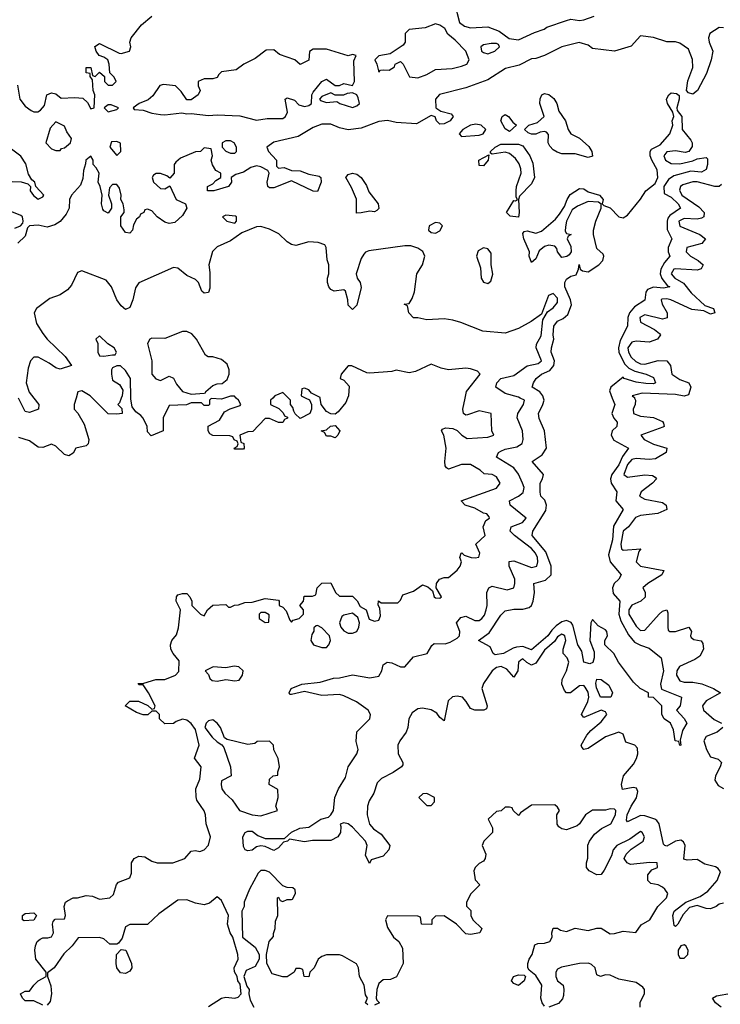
# Model space of a CAD drawing. Header units: inches. Extents: x 2601682 to 2755810, y 449311 to 584050.
# Tile 257 of 505: x 2662325 to 2665536, y 507222 to 511734. Entities that reach past the tile are written whole.
import ezdxf

# ---------------------------------------------------------------- set-up
doc = ezdxf.new("R2010")
doc.units = ezdxf.units.IN
doc.header["$MEASUREMENT"] = 0
doc.layers.add('C6560', color=7, linetype='Continuous')
doc.layers.add('C6561', color=7, linetype='Continuous')

msp = doc.modelspace()

# ---------------------------------------------------------------- linework, layer by layer
at = {"layer": 'C6560', "color": 2}
for points, elevation in [([(2662389.7, 510000), (2662413, 509970), (2662410.5, 509949.5), (2662370, 509934.5), (2662350, 509938), (2662319.8, 509999.8), (2662319.7, 510000)], 6), ([(2662583, 510000), (2662574, 509970), (2662574, 509950), (2662591.6, 509931.6), (2662619.9, 509879.9), (2662641, 509810), (2662639.8, 509800.2), (2662638, 509790), (2662630, 509782), (2662582, 509770), (2662570, 509748), (2662550, 509735.3), (2662530, 509742), (2662490, 509779), (2662470, 509789), (2662430, 509774), (2662410, 509775.3), (2662370, 509804), (2662320.2, 509820.2)], 10), ([(2662430, 507218), (2662390, 507238), (2662350, 507238), (2662338, 507250), (2662328.7, 507270), (2662350, 507282), (2662370, 507282), (2662388.7, 507310), (2662409.3, 507330.7), (2662446, 507350), (2662446, 507370), (2662399, 507430), (2662394.5, 507470), (2662397, 507490), (2662405.2, 507510), (2662418.4, 507521.6), (2662430, 507527.7), (2662452.9, 507527.1), (2662470, 507532), (2662479, 507550), (2662475.3, 507590), (2662478, 507602), (2662487.3, 507612.7), (2662530, 507614), (2662535.3, 507630), (2662528.7, 507670), (2662535.3, 507690), (2662543.2, 507696.8), (2662569.3, 507710.7), (2662590, 507711), (2662630, 507720.7), (2662658.5, 507718.5), (2662690, 507704.9), (2662738, 507710), (2662754.6, 507725.4), (2662768, 507772), (2662778, 507782), (2662830, 507802), (2662836.5, 507823.5), (2662837.2, 507870), (2662849.5, 507890.5), (2662870, 507902), (2662898.8, 507898.8), (2662930, 507878.8), (2662954, 507870), (2663026, 507870), (2663082, 507890), (2663110, 507924.7), (2663130, 507926.8), (2663150, 507922.8), (2663170, 507930.8), (2663190, 507951.3), (2663198.4, 507990), (2663179.5, 508050), (2663176.2, 508090), (2663170, 508108.7), (2663137.2, 508157.2), (2663132.7, 508172.7), (2663132.3, 508210), (2663150, 508254), (2663156, 508310), (2663125.2, 508350), (2663146.6, 508410), (2663130, 508482), (2663110, 508509), (2663090, 508524), (2663070, 508528.7), (2663041, 508519), (2663030, 508508.7), (2662990, 508508), (2662966, 508530), (2662966, 508550), (2662950, 508566), (2662930, 508566), (2662911.3, 508548.7), (2662890, 508548.7), (2662860.2, 508560.2), (2662808, 508590), (2662830, 508612), (2662868.4, 508611.6), (2662912, 508592), (2662930, 508574), (2662942, 508578), (2662946, 508590), (2662915.3, 508650), (2662890, 508686), (2662870, 508686), (2662867.3, 508692.7), (2662894, 508694), (2662949.3, 508710.7), (2662990, 508711), (2663038, 508730), (2663053.2, 508746.8), (2663056, 508796), (2663028, 508830), (2663018, 508850), (2663015.3, 508870), (2663022, 508890), (2663044, 508916), (2663052.7, 508947.3), (2663062, 509030), (2663042, 509070), (2663044, 509090), (2663050, 509098), (2663070, 509104.7), (2663090, 509104.7), (2663104.7, 509090), (2663114, 509070), (2663114, 509050), (2663154, 509010), (2663170, 509002), (2663186, 509030), (2663210, 509052), (2663270, 509054), (2663282, 509042), (2663290, 509042), (2663308.4, 509051.6), (2663327.3, 509052.7), (2663356.4, 509063.6), (2663390, 509064.7), (2663450, 509082), (2663510, 509074), (2663514, 509070), (2663514, 509050), (2663530, 509042), (2663546, 509026), (2663562, 508982), (2663570, 508974), (2663578, 508982), (2663606, 508990), (2663626, 509010), (2663626, 509030), (2663608, 509050), (2663626, 509070), (2663628, 509092), (2663667.3, 509092.7), (2663682, 509098), (2663688, 509130), (2663710, 509152), (2663750, 509154), (2663772, 509110), (2663790, 509092), (2663850, 509092), (2663870.9, 509070.9), (2663884.7, 509044.7), (2663912, 509030), (2663926.8, 508986.8), (2663950, 508978), (2663970, 508982), (2663978, 509002), (2663975.3, 509035.3), (2663967.3, 509052.7), (2663968.4, 509071.6), (2663982, 509062), (2664058, 509062), (2664070, 509074), (2664081.2, 509098.8), (2664130, 509116), (2664170, 509144.7), (2664194.8, 509134.8), (2664216.9, 509116.9), (2664224, 509090), (2664230, 509084.9), (2664250, 509082.8), (2664257.2, 509090), (2664234, 509130), (2664235.3, 509150), (2664249.1, 509170.9), (2664270, 509178), (2664290, 509178), (2664330, 509211.3), (2664344, 509230), (2664349, 509250), (2664342, 509270), (2664348, 509290), (2664351, 509291), (2664361, 509281), (2664394, 509270), (2664412.3, 509267.7), (2664428.4, 509271.6), (2664434, 509290), (2664415.3, 509330), (2664458, 509370), (2664449.1, 509410.9), (2664461.2, 509438.8), (2664478, 509450), (2664476.4, 509456.4), (2664466, 509470), (2664450, 509472.7), (2664410, 509495.1), (2664366, 509510), (2664348, 509530), (2664510, 509586.7), (2664526.6, 509610), (2664510, 509639.3), (2664490, 509649.4), (2664453.6, 509653.6), (2664435.3, 509670), (2664390, 509696), (2664350, 509695.1), (2664290, 509674), (2664280.2, 509680.2), (2664274, 509690), (2664273.2, 509710), (2664279, 509770), (2664269, 509830), (2664258, 509850), (2664262, 509858), (2664276.4, 509863.6), (2664310, 509861), (2664330, 509851.3), (2664351.3, 509830), (2664375.3, 509815.3), (2664470, 509821), (2664498, 509830), (2664488, 509850), (2664486, 509930), (2664430, 509942), (2664376.9, 509923.1), (2664370, 509922), (2664358, 509930), (2664355.3, 509950), (2664366.2, 510000)], 10), ([(2662790.3, 510000), (2662782, 509978), (2662774, 509970), (2662792.7, 509952.7), (2662794, 509930), (2662770, 509926), (2662730, 509928), (2662658, 510000)], 10), ([(2663264, 510000), (2663250, 509995.3), (2663202, 509998), (2663194, 509990), (2663194, 509970), (2663190, 509966), (2663170, 509966), (2663158, 509978), (2663110, 509978), (2663088.4, 509968.4), (2663010, 509966), (2662982, 509910), (2662982, 509850), (2662927.3, 509827.3), (2662910, 509846), (2662909, 509870), (2662890, 509908), (2662880.4, 509920.4), (2662856.4, 509936.4), (2662840.4, 509960.4), (2662834.6, 509994.6), (2662834.5, 510000)], 10), ([(2663484, 510000), (2663474, 509990), (2663474, 509970), (2663512.7, 509952.7), (2663532.7, 509932.7), (2663538, 509918), (2663552.7, 509912.7), (2663552.7, 509907.3), (2663538, 509902), (2663530, 509888), (2663510, 509888), (2663470, 509906), (2663450, 509906), (2663392.7, 509847.3), (2663370, 509846), (2663334, 509830), (2663338, 509798), (2663351.6, 509791.6), (2663354, 509770), (2663350, 509766), (2663310, 509766), (2663308, 509770), (2663322, 509778), (2663326, 509790), (2663322, 509802), (2663308, 509808), (2663302, 509822), (2663287.3, 509827.3), (2663210, 509828.7), (2663196.4, 509836.4), (2663188, 509850), (2663188.9, 509871.1), (2663240.4, 509899.6), (2663263.1, 509936.9), (2663288.7, 509951.3), (2663334.6, 509965.4), (2663338, 509970), (2663328, 509990), (2663317.3, 510000)], 10), ([(2665550, 507685.2), (2665530, 507681.2), (2665516, 507670), (2665490, 507659.6), (2665470, 507661.6), (2665430, 507675.3), (2665394.4, 507665.6), (2665365.5, 507634.5), (2665341, 507590), (2665330, 507579), (2665324.1, 507584.1), (2665318, 507630), (2665324.5, 507650), (2665378, 507690), (2665443.6, 507716.4), (2665478.9, 507741.1), (2665520.9, 507790), (2665536, 507830), (2665525.4, 507845.4), (2665513.1, 507853.1), (2665464.8, 507864.7), (2665430, 507886.6), (2665383.6, 507883.6), (2665367.7, 507887.7), (2665374.7, 507950), (2665366.6, 507966.6), (2665354.6, 507974.6), (2665330, 507969.7), (2665290, 507947.6), (2665282, 507950), (2665275.5, 507955.5), (2665255.4, 508050), (2665245.1, 508065.1), (2665236, 508070), (2665190, 508085.3), (2665170, 508087.4), (2665110, 508059), (2665105.8, 508065.8), (2665108.4, 508090), (2665127.3, 508130), (2665152.1, 508167.9), (2665157.3, 508197.3), (2665152.2, 508212.2), (2665136.4, 508216.4), (2665087.2, 508207.2), (2665083, 508230), (2665092.6, 508270), (2665137.4, 508322.6), (2665151.4, 508348.6), (2665157.8, 508370), (2665155.3, 508395.3), (2665143.7, 508410), (2665102.9, 508422.9), (2665090, 508460.9), (2665070, 508469.7), (2665010, 508448.6), (2664930, 508395.1), (2664910, 508389.2), (2664900.2, 508400.2), (2664897.2, 508410), (2664924.4, 508455.6), (2664942.5, 508477.5), (2664990, 508517), (2665014.8, 508550), (2665010, 508562.7), (2664990, 508570.9), (2664910, 508536), (2664899.5, 508550), (2664928.5, 508610), (2664933.5, 508630), (2664930, 508652), (2664915.9, 508675.9), (2664910, 508683.6), (2664890, 508681.6), (2664849.4, 508649.4), (2664830, 508649), (2664821, 508661), (2664809.7, 508689.7), (2664811.2, 508710), (2664831, 508750), (2664842, 508790), (2664834, 508810), (2664815.1, 508830), (2664815.6, 508850), (2664828, 508890), (2664822.9, 508910), (2664815.9, 508915.9), (2664810, 508918.9), (2664790, 508905.6), (2664775.4, 508884.6), (2664730, 508845.1), (2664690, 508785.1), (2664670, 508776.9), (2664648.2, 508788.2), (2664630, 508805.1), (2664620.6, 508799.4), (2664610.6, 508790), (2664608, 508750), (2664590, 508722), (2664557.8, 508757.8), (2664530.7, 508770.7), (2664510, 508765.1), (2664489.4, 508750.5), (2664450, 508692.7), (2664442, 508670), (2664467.7, 508590), (2664463.5, 508576.5), (2664452, 508570), (2664410, 508569.6), (2664390, 508578), (2664371.5, 508610), (2664353.6, 508630), (2664330, 508635), (2664308.5, 508631.5), (2664287.6, 508612.4), (2664270, 508522), (2664250, 508537.2), (2664236.8, 508556.8), (2664210, 508572.1), (2664170, 508579.3), (2664150, 508576.4), (2664122.6, 508557.4), (2664107.7, 508530), (2664104, 508490), (2664096, 508470), (2664066.3, 508430), (2664058.3, 508410), (2664058.4, 508370), (2664081, 508330), (2664079.8, 508320.2), (2664074, 508310), (2664035.6, 508284.4), (2663982.6, 508257.4), (2663962.8, 508237.2), (2663947, 508190), (2663925.7, 508154.3), (2663918.9, 508130), (2663917.4, 508090), (2663928.4, 508048.4), (2663946.4, 508026.4), (2663981.6, 508001.6), (2664021, 507950), (2664016, 507930), (2663990, 507902), (2663936, 507884), (2663928, 507868), (2663910, 507906), (2663917.2, 507950), (2663909.4, 507970), (2663850, 508034), (2663830, 508049), (2663810, 508053.2), (2663792.7, 508047.3), (2663796.9, 508036.9), (2663795.5, 508010), (2663782, 507990), (2663750, 507973.6), (2663667.3, 507972.7), (2663630, 507967.3), (2663561, 507979), (2663552, 507970), (2663534, 507966), (2663510, 507939), (2663490, 507927), (2663450, 507946), (2663430, 507949.2), (2663410, 507944), (2663390, 507929.2), (2663370, 507925.2), (2663358, 507930), (2663350, 507946), (2663348, 507990), (2663358, 508010), (2663370, 508016), (2663390, 508016), (2663416, 507996), (2663450, 507982), (2663538, 507982), (2663570, 508010.8), (2663608, 508030), (2663650, 508033.4), (2663705.2, 508070), (2663739.5, 508080.5), (2663750, 508090.7), (2663762.9, 508110), (2663769.4, 508170), (2663786, 508210), (2663817.7, 508262.3), (2663830, 508311), (2663869.6, 508370), (2663875.1, 508390), (2663867, 508427), (2663869.7, 508470.3), (2663929.6, 508530), (2663932.8, 508550), (2663922, 508570), (2663868.8, 508608.8), (2663810, 508635.6), (2663790, 508641.3), (2663710, 508637.6), (2663630, 508655.1), (2663570, 508641.2), (2663562.7, 508642.7), (2663559, 508650), (2663569.2, 508670), (2663618, 508690), (2663701.2, 508698.8), (2663762.9, 508717.1), (2663790, 508718.4), (2663850, 508731.8), (2663930, 508717.6), (2663970, 508726), (2663984.5, 508750), (2663990, 508778), (2664009.5, 508790.5), (2664030, 508786.4), (2664070, 508768.2), (2664090, 508768.2), (2664130, 508814.8), (2664192.3, 508830), (2664214, 508866), (2664224.4, 508875.6), (2664274.4, 508874.4), (2664298.2, 508881.8), (2664330, 508900.4), (2664339.6, 508910), (2664342.4, 508930), (2664327, 508970), (2664345.6, 508994.4), (2664370, 509000.5), (2664410, 508980.3), (2664430, 508980.3), (2664442.9, 508990), (2664454.4, 509005.6), (2664462.6, 509030), (2664466.6, 509050), (2664465.1, 509110), (2664474, 509130), (2664490, 509138), (2664558.4, 509121.6), (2664589.4, 509130.6), (2664594.5, 509150), (2664593.6, 509170), (2664567.8, 509230), (2664568, 509252), (2664590, 509254.4), (2664670, 509223.7), (2664694, 509230), (2664699.7, 509250), (2664697.3, 509270), (2664688.2, 509290), (2664670, 509311.1), (2664591.8, 509370), (2664572, 509390), (2664577.2, 509410), (2664629, 509430), (2664646, 509450), (2664572.3, 509510), (2664569, 509530), (2664610, 509550.4), (2664632.1, 509567.9), (2664636.3, 509590), (2664629.6, 509610), (2664611.2, 509651.2), (2664590, 509680.9), (2664509.2, 509730), (2664519.5, 509750), (2664530, 509756.5), (2664550, 509765.7), (2664603.5, 509776.5), (2664627.3, 509792.7), (2664631.8, 509810), (2664629.7, 509850), (2664604.5, 509910), (2664607, 509930), (2664633.6, 509970), (2664638, 509990), (2664618.9, 510000)], 6), ([(2663636.3, 510000), (2663652.7, 509992.7), (2663662, 509970), (2663662, 509950), (2663654, 509930), (2663610, 509906), (2663587.3, 509927.3), (2663580.4, 509940.4), (2663576.4, 509956.4), (2663566, 509970), (2663566, 509990), (2663556, 510000)], 10), ([(2663827.2, 510000), (2663819.8, 509980.2), (2663783.6, 509936.4), (2663770, 509926), (2663750, 509928), (2663730, 509938), (2663706, 509970), (2663702.3, 510000)], 10), ([(2665040.3, 510000), (2665052.2, 509970), (2665038.7, 509930), (2665047.7, 509907.8), (2665063, 509890), (2665060.7, 509870), (2665039.3, 509850), (2665035.8, 509830), (2665047.8, 509807.8), (2665114.8, 509770), (2665086.9, 509733.1), (2665070, 509694.5), (2665038, 509650), (2665031.7, 509630), (2665034.9, 509610), (2665060.7, 509570), (2665057.3, 509530), (2665090.7, 509490), (2665046.3, 509413.7), (2665041.5, 509350), (2665022.4, 509282.4), (2665030.4, 509250.4), (2665081, 509190), (2665071, 509170), (2665048.8, 509151.2), (2665041.1, 509130), (2665044.8, 509104.8), (2665075.5, 509070), (2665070.2, 509010), (2665079.2, 508979.2), (2665114.6, 508914.6), (2665142.3, 508882.3), (2665170, 508867.3), (2665210, 508854.8), (2665264.7, 508810), (2665274.9, 508750), (2665261, 508690), (2665266.4, 508666.4), (2665358, 508630), (2665352, 508590), (2665334, 508570), (2665370, 508532), (2665382, 508510), (2665362.8, 508477.2), (2665352, 508432), (2665354, 508410), (2665350, 508408.7), (2665346, 508426), (2665328, 508430), (2665320.4, 508480.4), (2665308, 508510), (2665278, 508530), (2665268, 508550), (2665268, 508590), (2665230, 508628), (2665206, 508630), (2665206, 508650), (2665168, 508670), (2665138, 508698), (2665068.7, 508790), (2665048, 508830), (2665006, 508870), (2665006, 508890), (2665018, 508910), (2665015.3, 508930), (2665010, 508938), (2664976.4, 508956.4), (2664950, 508986), (2664942, 508970), (2664938, 508890), (2664956.9, 508836.9), (2664958, 508810), (2664951, 508789), (2664936.9, 508783.1), (2664909.5, 508789.5), (2664901.2, 508841.2), (2664882, 508870), (2664859.5, 508959.5), (2664851.5, 508971.5), (2664830, 508980.7), (2664810, 508974.5), (2664782.8, 508957.2), (2664763, 508937), (2664745.5, 508910), (2664670, 508847.3), (2664630, 508862), (2664601.6, 508858.4), (2664585.5, 508854.5), (2664542, 508830), (2664503.7, 508823.7), (2664495.3, 508830), (2664480.4, 508860.4), (2664428, 508890), (2664476, 508924), (2664530, 509004.7), (2664550, 509026), (2664590, 509033), (2664630, 509033), (2664659.1, 509040.9), (2664669.6, 509050.4), (2664678, 509070), (2664683.7, 509110), (2664681.2, 509150), (2664734.5, 509165.5), (2664760.7, 509190), (2664760.5, 509230), (2664735.5, 509295.5), (2664673.6, 509370), (2664676.2, 509390), (2664735.2, 509484.8), (2664739.5, 509510), (2664731.7, 509531.7), (2664713.2, 509550), (2664709.6, 509569.6), (2664709.4, 509610), (2664721.2, 509630), (2664725.2, 509650), (2664674, 509710), (2664719.8, 509740.2), (2664739.7, 509770), (2664729.5, 509849.5), (2664706, 509906), (2664702.9, 509930), (2664722.9, 509970), (2664727.6, 509990), (2664724.6, 510000)], 2), ([(2665142.8, 510000), (2665146.8, 509990), (2665144.9, 509970), (2665135.5, 509950), (2665137.3, 509930), (2665170, 509917.6), (2665230, 509910.4), (2665270, 509892.7), (2665275.3, 509884.7), (2665278, 509870), (2665272.8, 509867.2), (2665171.3, 509830), (2665186, 509810), (2665230, 509788.8), (2665291, 509770), (2665287.3, 509750), (2665238.4, 509721.6), (2665210, 509718), (2665150, 509722.8), (2665130, 509718.2), (2665110, 509695.6), (2665093, 509650), (2665110, 509637.6), (2665190, 509648.5), (2665225.5, 509645.5), (2665237.1, 509637.1), (2665242.8, 509630), (2665224.9, 509610), (2665173, 509570), (2665165.5, 509550), (2665190, 509537.6), (2665270, 509521.6), (2665287.3, 509510), (2665290.7, 509490), (2665248.8, 509471.2), (2665170, 509462), (2665146.7, 509453.3), (2665114.9, 509410), (2665090.3, 509389.7), (2665079.6, 509330), (2665082.4, 509310), (2665090, 509303.1), (2665171.3, 509310), (2665162.8, 509297.2), (2665150.4, 509250), (2665170, 509230.4), (2665276, 509210), (2665267.3, 509190), (2665202.8, 509150), (2665180.7, 509130), (2665190.4, 509110.4), (2665191.7, 509088.3), (2665170.8, 509070), (2665130, 509051.1), (2665116.9, 509030), (2665116.9, 509010), (2665150, 508955.5), (2665170, 508935.5), (2665190, 508936.3), (2665255.1, 509010), (2665270, 509023), (2665290, 509030.6), (2665295.6, 509015.6), (2665294.9, 508950), (2665297.3, 508937.3), (2665304.7, 508930), (2665330, 508930.4), (2665392, 508950), (2665402.8, 508930), (2665398.8, 508910), (2665402.5, 508902.5), (2665414.4, 508894.4), (2665447.1, 508887.1), (2665455.5, 508875.5), (2665459.1, 508850), (2665441.7, 508818.3), (2665418.2, 508801.8), (2665349.2, 508770.8), (2665335.8, 508750), (2665335.3, 508730), (2665350, 508704.4), (2665370, 508698), (2665410, 508698), (2665450.3, 508690.3), (2665504.7, 508670), (2665536, 508650), (2665470, 508612.3), (2665453.4, 508590), (2665459.1, 508570), (2665507.6, 508527.6), (2665541, 508510)], 6), ([(2665546.8, 508490), (2665521, 508470), (2665470.8, 508450), (2665460.4, 508430), (2665472.4, 508390), (2665490, 508356.3), (2665525.5, 508345.5), (2665540.7, 508330), (2665534.9, 508310), (2665513.4, 508270), (2665510.3, 508250), (2665525.6, 508225.6), (2665550, 508211.6)], 6), ([(2664730, 507214.5), (2664718.7, 507230), (2664713.3, 507250), (2664717.4, 507310), (2664690, 507354.5), (2664659, 507379), (2664654, 507390), (2664654, 507410), (2664659, 507430), (2664672.7, 507450), (2664685.6, 507494.4), (2664699, 507501), (2664730, 507502), (2664754, 507510), (2664765.2, 507530), (2664764, 507550), (2664770, 507571.3), (2664790, 507571.3), (2664802.8, 507562.8), (2664830, 507556), (2664870, 507570.8), (2664930, 507560.7), (2664970, 507572), (2664990, 507571.3), (2665030, 507545.5), (2665050, 507546.4), (2665090, 507557.6), (2665149.1, 507550.9), (2665173.1, 507586.9), (2665212.3, 507610), (2665249.5, 507670.5), (2665289, 507710), (2665295.3, 507730), (2665282, 507750), (2665270, 507759), (2665250, 507769.2), (2665216.5, 507776.5), (2665204, 507790), (2665203.7, 507816.3), (2665221.5, 507838.5), (2665248, 507850), (2665246, 507870), (2665211.9, 507871.9), (2665123.2, 507863.2), (2665108, 507870), (2665095.3, 507890), (2665104, 507910), (2665126.6, 507933.4), (2665182, 507970), (2665188, 507990), (2665178, 508010), (2665170, 508014), (2665120.5, 507979.5), (2665061, 507950), (2665044, 507930), (2665037.3, 507902.7), (2665003.5, 507836.5), (2664990, 507818), (2664970, 507815.3), (2664934.6, 507834.6), (2664922, 507850), (2664922, 507870), (2664928.4, 507891.6), (2664928.9, 507951.1), (2664935.3, 507970), (2664958.6, 508001.4), (2664991.5, 508028.5), (2665033.6, 508050), (2665055.1, 508090), (2665056, 508110), (2665050, 508117.2), (2665030, 508118.4), (2665010, 508111.6), (2664950, 508111.8), (2664917.3, 508090), (2664890.9, 508049.1), (2664879.8, 508040.2), (2664830, 508022), (2664810, 508026), (2664795.3, 508035.3), (2664788.4, 508048.4), (2664786, 508090), (2664798, 508110), (2664790, 508126), (2664776.4, 508136.4), (2664670, 508135.3), (2664619.6, 508100.4), (2664610, 508088), (2664586, 508110), (2664582, 508122), (2664570, 508126), (2664550, 508126), (2664531.6, 508108.4), (2664510, 508106), (2664472, 508070), (2664491.1, 508031.1), (2664492, 508010), (2664452, 507970), (2664444.7, 507950), (2664461, 507910), (2664458, 507890), (2664450, 507878), (2664430, 507868), (2664412, 507850), (2664405.4, 507834.6), (2664412.7, 507792.7), (2664434, 507770), (2664391.6, 507728.4), (2664372, 507690), (2664372.7, 507672.7), (2664391.6, 507651.6), (2664392, 507630), (2664402, 507610), (2664442, 507570), (2664434, 507550), (2664390, 507542), (2664370, 507546), (2664326, 507590), (2664270, 507628), (2664230, 507626), (2664214, 507610), (2664214, 507590), (2664210, 507588), (2664166, 507590), (2664162, 507622), (2664150, 507626), (2664010, 507628), (2664001, 507610), (2664010, 507574), (2664038, 507530), (2664062, 507510), (2664079.6, 507479.6), (2664082, 507410), (2664052, 507348), (2664023.6, 507336.4), (2663990, 507335.3), (2663970, 507318), (2663961, 507290), (2663958, 507250), (2663961, 507241), (2663974, 507230), (2663950, 507218)], 10), ([(2663920.4, 507220.4), (2663908.7, 507228.7), (2663918, 507250), (2663910, 507266), (2663904, 507310), (2663882, 507350), (2663878, 507390), (2663868.7, 507408.7), (2663804.7, 507444.7), (2663790, 507449), (2663731.1, 507448.9), (2663710, 507442), (2663692, 507430), (2663674, 507390), (2663654, 507370), (2663650, 507349), (2663628, 507350), (2663622, 507382), (2663610, 507386), (2663590, 507386), (2663582, 507370), (2663550, 507348), (2663530, 507348), (2663482, 507362), (2663458, 507410), (2663455.3, 507450), (2663468, 507510), (2663487.3, 507532.7), (2663487.3, 507547.3), (2663495.3, 507570), (2663496.4, 507603.6), (2663508, 507630), (2663506, 507710), (2663510, 507714), (2663518, 507698), (2663530, 507694), (2663550, 507702), (2663570, 507702), (2663575.3, 507704.7), (2663588, 507730), (2663587.3, 507747.3), (2663576.4, 507756.4), (2663550, 507758), (2663530, 507766), (2663470, 507828), (2663450, 507835.3), (2663430, 507835.3), (2663416.9, 507823.1), (2663378, 507750), (2663354, 507690), (2663354, 507670), (2663342, 507650), (2663346, 507530), (2663403.6, 507483.6), (2663422, 507450), (2663422, 507430), (2663403.6, 507396.4), (2663362.8, 507377.2), (2663351.3, 507350), (2663366, 507306), (2663376, 507290), (2663374.8, 507270), (2663381.4, 507241.4), (2663397.3, 507210)], 10), ([(2663190, 507212), (2663250, 507250.8), (2663270, 507254.8), (2663310, 507250.8), (2663325.2, 507254.8), (2663339, 507270), (2663334.6, 507314.6), (2663324, 507330), (2663322, 507350), (2663308.4, 507371.6), (2663308, 507390), (2663325.2, 507430), (2663323.7, 507450), (2663301.2, 507530), (2663289.6, 507549.6), (2663277.2, 507590), (2663282, 507630), (2663250, 507698), (2663230, 507715.3), (2663194.8, 507685.2), (2663170, 507679), (2663130, 507686), (2663090, 507700.5), (2663050, 507699.6), (2662962.8, 507637.2), (2662910, 507588), (2662830, 507588), (2662810, 507578), (2662794.8, 507525.2), (2662778, 507502), (2662770, 507498), (2662738, 507498), (2662710, 507522), (2662690, 507528.7), (2662592.7, 507527.3), (2662564.7, 507490), (2662526.8, 507453.2), (2662482, 507390), (2662452.7, 507367.3), (2662452, 507350), (2662467.1, 507307.1), (2662470.8, 507270), (2662464.7, 507235.3), (2662450, 507218)], 10), ([(2665168, 507210), (2665168.4, 507231.6), (2665188, 507270), (2665188, 507290), (2665180.4, 507300.4), (2665150, 507322), (2665070, 507337.2), (2665030, 507355.3), (2665010, 507358), (2664986, 507350), (2664970, 507358), (2664962, 507390), (2664945.6, 507405.6), (2664931.5, 507411.5), (2664890, 507409.4), (2664807.8, 507392.2), (2664790, 507383.7), (2664782, 507370), (2664781.3, 507350), (2664790, 507330.8), (2664814.8, 507310), (2664819.1, 507290), (2664816.7, 507263.3), (2664812.2, 507247.8), (2664793.3, 507226.7), (2664749.4, 507209.4)], 10), ([(2665539.5, 507210), (2665513.2, 507230), (2665499, 507250), (2665518, 507262), (2665586.2, 507273.8)], 6)]:
    msp.add_lwpolyline(points, dxfattribs=dict(at, elevation=elevation))
for points, elevation in [([(2663770, 509818), (2663750, 509826), (2663730, 509826), (2663722, 509842), (2663706, 509850), (2663730, 509854), (2663748.4, 509871.6), (2663770, 509874), (2663792, 509850), (2663782, 509830)], 10), ([(2663450, 509018), (2663430, 509018), (2663422, 509010), (2663422, 508990), (2663450, 508972), (2663466, 508974), (2663467.3, 509007.3)], 10), ([(2663850, 509015.3), (2663810, 509005.2), (2663801.1, 508998.9), (2663790.6, 508970), (2663796.3, 508950), (2663810, 508934), (2663830, 508923), (2663850, 508923), (2663870, 508931.3), (2663879.3, 508950), (2663881.2, 508970), (2663874, 508994)], 10), ([(2663690, 508958), (2663683.6, 508956.4), (2663672.7, 508947.3), (2663672.7, 508932.7), (2663662.8, 508917.2), (2663658.8, 508890), (2663671, 508870), (2663710, 508857.3), (2663730, 508858), (2663742, 508870), (2663749, 508890), (2663744, 508910), (2663710, 508948)], 10), ([(2663307.5, 508772.5), (2663270, 508764), (2663211.1, 508768.9), (2663174, 508750), (2663190, 508734), (2663196, 508716), (2663206.8, 508706.8), (2663230, 508702.8), (2663270, 508711.3), (2663310, 508704.4), (2663330, 508708), (2663346, 508730), (2663349, 508750), (2663329.3, 508769.3)], 10), ([(2665030, 508629.5), (2664986, 508630), (2664967.8, 508672.2), (2664965.6, 508694.4), (2664970, 508712), (2664990, 508711.3), (2665025.4, 508685.4), (2665042, 508650), (2665034, 508630)], 2), ([(2663210, 508526.6), (2663190, 508520.9), (2663179.1, 508510), (2663173.4, 508490), (2663206.9, 508446.9), (2663230, 508424.7), (2663251.6, 508411.6), (2663259.8, 508399.8), (2663291.1, 508311.1), (2663294, 508270), (2663250, 508246), (2663247.3, 508230), (2663251.3, 508210), (2663264.7, 508190), (2663298.8, 508158.8), (2663331.3, 508110), (2663390, 508090.6), (2663430, 508086.4), (2663506, 508110), (2663498, 508130), (2663508.7, 508170), (2663507.3, 508207.3), (2663468, 508230), (2663470, 508254), (2663486, 508270), (2663507.3, 508272.7), (2663507.3, 508287.3), (2663515.3, 508310), (2663508.7, 508348.7), (2663488.9, 508388.9), (2663488, 508410), (2663470, 508428), (2663412.7, 508427.3), (2663402, 508418), (2663370, 508413.2), (2663275.3, 508435.3), (2663264, 508444), (2663245.2, 508490), (2663229.3, 508510)], 10), ([(2664190, 508188), (2664172.7, 508187.3), (2664154, 508170), (2664190, 508134), (2664210, 508134), (2664226, 508150), (2664226, 508170)], 10), ([(2662345.6, 507605.6), (2662338, 507610), (2662338, 507630), (2662350, 507638), (2662390, 507642), (2662402, 507630), (2662390, 507608.7)], 10), ([(2662810, 507364.2), (2662786.5, 507366.5), (2662769.3, 507390), (2662766, 507410), (2662768.7, 507451.3), (2662790, 507474), (2662810.9, 507470.9), (2662837.3, 507410), (2662838, 507390), (2662830, 507374)], 10), ([(2665370, 507495.3), (2665354, 507490), (2665342, 507470), (2665342, 507450), (2665350, 507434), (2665370, 507434), (2665386, 507450), (2665388, 507470), (2665378, 507490)], 10), ([(2664610, 507309.3), (2664590, 507318), (2664578, 507330), (2664588, 507350), (2664610, 507358), (2664636, 507356), (2664642, 507350), (2664637.3, 507330)], 10)]:
    msp.add_lwpolyline(points, close=True, dxfattribs=dict(at, elevation=elevation))
at = {"layer": 'C6561', "color": 2}
for points, elevation in [([(2664318, 511810), (2664341, 511721), (2664363.6, 511703.6), (2664390, 511696), (2664470, 511701), (2664521.4, 511681.4), (2664567.3, 511647.3), (2664610, 511642), (2664684.5, 511675.5), (2664728.7, 511690), (2664741.2, 511698.8), (2664830, 511730.6), (2664850, 511735.5), (2664890, 511730.6), (2664910, 511733.4), (2664958, 511750)], 2), ([(2662314, 511434), (2662326, 511370), (2662350, 511338), (2662376.9, 511316.9), (2662390, 511311.3), (2662408.4, 511311.6), (2662420.4, 511319.6), (2662439, 511341), (2662448.7, 511390), (2662470, 511398.8), (2662490, 511394), (2662514.4, 511374.4), (2662577.1, 511377.1), (2662613.7, 511373.7), (2662634.8, 511354.8), (2662650, 511326), (2662666, 511330), (2662668.7, 511390), (2662662, 511410), (2662658, 511458), (2662647.3, 511472.7), (2662647.3, 511487.3), (2662628.7, 511490), (2662630, 511514), (2662650, 511514), (2662658, 511478), (2662670, 511474), (2662690, 511494), (2662712.7, 511472.7), (2662714, 511450), (2662730, 511434), (2662750, 511434), (2662766, 511450), (2662758, 511470), (2662738, 511490), (2662735.3, 511530), (2662728, 511550), (2662710, 511562), (2662688.9, 511568.9), (2662675.3, 511590), (2662669.1, 511610.9), (2662690, 511624.7), (2662780.7, 511580.7), (2662790, 511578.8), (2662828, 511590), (2662834, 511610), (2662828.7, 511630), (2662835.3, 511650), (2662882.7, 511710), (2662929.5, 511750.5)], 2), ([(2665550, 511696), (2665530, 511697.2), (2665487.7, 511670), (2665480.7, 511650), (2665484, 511630), (2665500.7, 511590), (2665494, 511550), (2665472.8, 511487.2), (2665430.7, 511409.3), (2665410, 511393.2), (2665390, 511399), (2665381.2, 511410), (2665387, 511453), (2665410, 511514), (2665408.7, 511551.3), (2665390, 511599), (2665350, 511626), (2665330, 511632), (2665290, 511632.3), (2665230, 511652.3), (2665170, 511659.3), (2665127.1, 511612.9), (2665050, 511589), (2664950, 511602), (2664930, 511617.2), (2664888.9, 511628.9), (2664809.1, 511609.1), (2664730, 511569.3), (2664690, 511556), (2664670, 511555.1), (2664614.2, 511525.8), (2664551.3, 511510), (2664470, 511458), (2664370, 511422), (2664248.5, 511391.5), (2664230.7, 511370), (2664232, 511330), (2664254.8, 511314.8), (2664302, 511302), (2664310.7, 511290.7), (2664297.3, 511270), (2664270, 511256), (2664250, 511255.3), (2664235.3, 511270), (2664228.4, 511288.4), (2664210, 511295.3), (2664143.6, 511256.4), (2664050, 511262), (2664010, 511271.8), (2663970, 511267), (2663890, 511237), (2663830, 511229.5), (2663790, 511238), (2663750, 511254.5), (2663710, 511254.5), (2663670, 511239.5), (2663601.6, 511198.4), (2663490, 511172), (2663458, 511150), (2663464.7, 511130), (2663501, 511090), (2663502, 511062), (2663510, 511054), (2663536.9, 511056.9), (2663570, 511042), (2663610, 511040.7), (2663650, 511026), (2663697.3, 511017.3), (2663704.7, 511010), (2663706, 510990), (2663690, 510946), (2663670, 510948.7), (2663570, 510995.3), (2663490, 510962.7), (2663470, 510964), (2663462, 510970), (2663459, 510990), (2663468.7, 511030), (2663462, 511042), (2663430, 511059), (2663410, 511064), (2663383.5, 511056.5), (2663350, 511035.3), (2663315.3, 511024.7), (2663294, 511010), (2663296, 510990), (2663282, 510970), (2663214, 510950), (2663186, 510950), (2663186, 510970), (2663210, 510982), (2663223.1, 510996.9), (2663246, 511010), (2663246, 511030), (2663223.1, 511043.1), (2663208.9, 511068.9), (2663202, 511090), (2663208, 511110), (2663202, 511142), (2663170, 511146), (2663154, 511130), (2663130, 511128.7), (2663061, 511099), (2663039.6, 511080.4), (2663032, 511070), (2663032, 511030), (2663012, 511008), (2662999, 511019), (2662970, 511029), (2662950, 511028.7), (2662938, 511022), (2662931.3, 511010), (2662938, 510990), (2662970, 510961), (2662990, 510958), (2663012, 510972), (2663041, 510910), (2663084.7, 510890), (2663090.7, 510870), (2663070, 510837.2), (2663035.9, 510804.1), (2663010, 510799.5), (2662990, 510805.6), (2662954, 510830), (2662930, 510858), (2662910, 510866), (2662898, 510862), (2662894, 510850), (2662878, 510842), (2662874, 510830), (2662860.7, 510819.3), (2662846.8, 510793.2), (2662841, 510770), (2662830, 510755.3), (2662810, 510758), (2662788, 510790), (2662788, 510830), (2662804, 510850), (2662803.1, 510863.1), (2662799, 510890), (2662788, 510910), (2662789, 510930), (2662782, 510962), (2662770, 510978), (2662750, 510979), (2662736, 510964), (2662731, 510930), (2662744.7, 510890), (2662744.7, 510870), (2662730, 510848), (2662710, 510858), (2662705.6, 510865.6), (2662699, 510890), (2662702, 510930), (2662694, 510970), (2662684, 510990), (2662688.7, 511030), (2662675.5, 511055.5), (2662662, 511070), (2662662, 511090), (2662650, 511108), (2662627.3, 511090), (2662626.8, 511073.2), (2662616.9, 511043.1), (2662614, 511006), (2662604, 510976), (2662562, 510930), (2662553.4, 510910), (2662550.8, 510870), (2662538, 510842), (2662510.4, 510809.6), (2662486, 510794), (2662450, 510783.7), (2662410, 510792), (2662370, 510789), (2662360.5, 510779.5), (2662350, 510742), (2662316, 510710)], 2), ([(2664724.6, 510000), (2664721.6, 510010), (2664708.5, 510028.4), (2664674, 510050), (2664679.3, 510070), (2664692, 510090), (2664716, 510110), (2664754.3, 510125.7), (2664772, 510150), (2664776.2, 510170), (2664760.5, 510210), (2664761.6, 510230), (2664773.2, 510270), (2664769.7, 510290), (2664772.7, 510330), (2664790, 510353), (2664816, 510364), (2664837.5, 510382.5), (2664852.9, 510427.1), (2664849.6, 510450), (2664822.9, 510510), (2664822.7, 510530), (2664830, 510544.7), (2664850, 510558), (2664874.6, 510565.4), (2664886, 510590), (2664888.4, 510611.6), (2664894, 510590), (2664903.6, 510583.6), (2664930, 510578), (2664979, 510610), (2664997.2, 510630), (2665002, 510650), (2664999, 510659), (2664970, 510686), (2664954, 510750), (2664954, 510770), (2664964.5, 510810), (2664989.2, 510870), (2664988.9, 510888.9), (2664978, 510898), (2664930, 510901.2), (2664880.4, 510879.6), (2664856.8, 510863.2), (2664830.7, 510810), (2664825.4, 510785.4), (2664824.7, 510764.7), (2664830, 510754), (2664851.3, 510750), (2664838, 510742), (2664834, 510730), (2664850, 510694), (2664852, 510670), (2664843.6, 510656.4), (2664831.6, 510648.4), (2664810, 510644), (2664789.3, 510670), (2664785.6, 510685.6), (2664776.5, 510696.5), (2664750, 510700.9), (2664730, 510695.1), (2664704.7, 510675.3), (2664690, 510638), (2664670, 510622), (2664659, 510650), (2664661.2, 510670), (2664635.1, 510730), (2664630, 510754), (2664636.4, 510763.6), (2664650, 510766), (2664690, 510754.9), (2664715.8, 510764.2), (2664780.1, 510819.9), (2664798, 510842), (2664822, 510878), (2664833.2, 510910), (2664847.7, 510932.3), (2664890, 510961), (2664910, 510958), (2664930, 510944.7), (2664982, 510930), (2664998, 510910), (2664994, 510890), (2665002, 510882), (2665030, 510871), (2665070, 510831), (2665090, 510826), (2665110, 510838), (2665170, 510912), (2665194, 510950), (2665236.5, 510983.5), (2665249, 511010), (2665245.6, 511045.6), (2665221.2, 511090), (2665214, 511110), (2665214, 511130), (2665220.2, 511139.8), (2665259.3, 511160.7), (2665304, 511210), (2665318, 511250), (2665315.3, 511270), (2665322, 511290), (2665318, 511310), (2665294, 511350), (2665289.3, 511370), (2665299, 511390), (2665310, 511398.8), (2665334.9, 511394.9), (2665346.4, 511386.4), (2665347.3, 511370), (2665336, 511330), (2665338, 511318), (2665358.8, 511290), (2665361, 511230), (2665401.1, 511181.1), (2665407.3, 511170), (2665406.8, 511153.2), (2665392, 511130), (2665374.4, 511125.6), (2665330, 511132.7), (2665290, 511128.7), (2665276, 511110), (2665284.7, 511090), (2665310, 511074.8), (2665350, 511074), (2665410, 511086.8), (2665430, 511096), (2665470, 511102), (2665476.9, 511096.9), (2665477.1, 511070), (2665470, 511046.6), (2665450, 511034.5), (2665400.4, 511039.6), (2665322.3, 511017.7), (2665298, 511002), (2665276, 510970), (2665278, 510938), (2665310, 510920.7), (2665343, 510890), (2665353, 510870), (2665303.7, 510836.3), (2665295.1, 510824.9), (2665291.7, 510810), (2665291.8, 510771.8), (2665313.4, 510730), (2665297.3, 510690), (2665296, 510670), (2665304.7, 510650), (2665279.5, 510620.5), (2665263.1, 510590), (2665259.5, 510570), (2665267.4, 510547.4), (2665293.7, 510513.7), (2665304.7, 510510), (2665275.6, 510504.4), (2665230, 510508.3), (2665202, 510498), (2665194, 510486), (2665190, 510449.2), (2665141.8, 510418.2), (2665119.5, 510390), (2665111.8, 510370), (2665110.4, 510329.6), (2665076.1, 510263.9), (2665068.2, 510230), (2665070.2, 510210), (2665096.7, 510156.7), (2665116.5, 510136.5), (2665143.8, 510123.8), (2665196, 510110), (2665230, 510094), (2665238.8, 510070), (2665230, 510066), (2665193.9, 510066.1), (2665150, 510073), (2665095.3, 510090), (2665090, 510095.3), (2665033.4, 510050), (2665027.5, 510032.5), (2665040.3, 510000)], 2), ([(2662290, 510992), (2662330.9, 510990.9), (2662362, 510982), (2662374, 510970), (2662372, 510950), (2662387.9, 510927.9), (2662410, 510912), (2662430, 510922), (2662435.3, 510930), (2662398, 510970), (2662394, 510990), (2662380.2, 511000.2), (2662365.6, 511025.6), (2662353.2, 511073.2), (2662330, 511108), (2662275.3, 511150)], 2), ([(2665540.7, 510979.3), (2665530, 510969.4), (2665510, 510969.6), (2665430, 510990.8), (2665409.3, 510990.7), (2665363.5, 510976.5), (2665353, 510970), (2665348.1, 510951.9), (2665358.9, 510930), (2665436.4, 510876.4), (2665461.6, 510850), (2665460.7, 510830), (2665450, 510824.2), (2665430, 510820.5), (2665370, 510823.5), (2665345.7, 510810), (2665350, 510787.4), (2665441, 510750), (2665467.3, 510730), (2665451.4, 510708.6), (2665382.8, 510690), (2665379.3, 510670), (2665399.1, 510650), (2665433.4, 510630), (2665456.3, 510610), (2665447.7, 510592.3), (2665430, 510586.6), (2665330, 510592.9), (2665323, 510590), (2665310.4, 510570), (2665326.7, 510550), (2665366.8, 510526.8), (2665402.5, 510482.5), (2665464.9, 510424.9), (2665504.7, 510410), (2665510.8, 510390), (2665490, 510385.1), (2665459.5, 510399.5), (2665405.2, 510405.2), (2665309, 510450), (2665290, 510454.7), (2665267.4, 510452.6), (2665264, 510450), (2665268.5, 510430), (2665292.7, 510390), (2665292.5, 510367.5), (2665270, 510361.6), (2665190, 510382), (2665167.4, 510370), (2665170, 510347.2), (2665234.3, 510314.3), (2665256.1, 510296.1), (2665260.7, 510290), (2665247.7, 510270), (2665210, 510256), (2665150, 510260.9), (2665130, 510256), (2665111.5, 510230), (2665114.7, 510210), (2665127.7, 510187.7), (2665147.7, 510167.7), (2665170, 510156.9), (2665190, 510154.9), (2665250, 510171.8), (2665290.8, 510170), (2665308, 510150), (2665313, 510110), (2665350, 510085.5), (2665391, 510070), (2665400.7, 510050), (2665390, 510015.3), (2665370.6, 510009.4), (2665330, 510016.2), (2665177.1, 510022.9), (2665132, 510010), (2665142, 510002), (2665142.8, 510000)], 6), ([(2662302, 510778), (2662328, 510790), (2662338.6, 510801.4), (2662341.2, 510810), (2662337.2, 510830), (2662330, 510837.2), (2662248, 510870)], 2), ([(2664618.9, 510000), (2664610, 510004.7), (2664550, 510021.3), (2664506.6, 510050), (2664511.8, 510070), (2664529.8, 510090.2), (2664590, 510104.2), (2664650, 510148.4), (2664701.1, 510158.9), (2664716.3, 510170), (2664691.5, 510230), (2664693.3, 510246.7), (2664714.1, 510285.9), (2664721.6, 510358.4), (2664744.1, 510395.9), (2664770, 510413), (2664790, 510438), (2664790, 510457.2), (2664770, 510479.6), (2664748.5, 510470), (2664715.3, 510384.7), (2664668.8, 510351.2), (2664610, 510319.6), (2664550, 510298), (2664447, 510307), (2664346.8, 510346.8), (2664310, 510357), (2664270, 510362.7), (2664190, 510358), (2664150, 510368), (2664130, 510368), (2664108, 510390), (2664102, 510422), (2664086, 510430), (2664110, 510434), (2664123.1, 510456.9), (2664133.6, 510486.4), (2664144, 510570), (2664170, 510611.3), (2664180.9, 510650), (2664171.5, 510671.5), (2664150, 510686.6), (2664117.2, 510697.2), (2664090, 510697.6), (2663924.7, 510675.3), (2663910, 510669.3), (2663901.1, 510658.9), (2663890, 510639), (2663866.8, 510570), (2663871, 510550), (2663884.7, 510530), (2663890, 510506), (2663870, 510426), (2663850, 510406), (2663830, 510426), (2663829, 510450), (2663818, 510490), (2663810, 510495.3), (2663766, 510490), (2663750, 510498), (2663742, 510510), (2663735.3, 510530), (2663735.3, 510550), (2663742, 510570), (2663742, 510610), (2663734, 510634), (2663729.5, 510689.5), (2663722.7, 510702.7), (2663693.1, 510713.1), (2663650, 510716.2), (2663590, 510699.5), (2663570, 510703.7), (2663550, 510716), (2663512.6, 510752.6), (2663470, 510774), (2663430, 510786), (2663410, 510785.2), (2663342.8, 510757.2), (2663290, 510721.2), (2663230, 510692.3), (2663208.7, 510671.3), (2663190.8, 510610), (2663195.5, 510575.5), (2663195.9, 510504.1), (2663190, 510484), (2663170, 510481.2), (2663159, 510490), (2663144, 510530), (2663130, 510544), (2663090, 510562), (2663050, 510595.3), (2663030, 510598), (2662870, 510528), (2662855.3, 510504.7), (2662843, 510450), (2662830, 510415.3), (2662810, 510406), (2662790, 510422), (2662769.7, 510449.7), (2662746, 510510), (2662720.7, 510540.7), (2662610, 510583.7), (2662590, 510576), (2662562.2, 510517.8), (2662544.3, 510495.7), (2662510, 510473.3), (2662463.2, 510456.8), (2662401.3, 510410), (2662391.5, 510390), (2662402, 510342), (2662430, 510296.4), (2662450.3, 510270), (2662532.7, 510190), (2662562, 510150), (2662510, 510132.7), (2662490, 510138), (2662460.4, 510160.4), (2662410, 510187.6), (2662390, 510187), (2662374.9, 510170), (2662363.4, 510136.6), (2662354.3, 510070), (2662367.9, 510027.9), (2662389.7, 510000)], 6), ([(2662834.5, 510000), (2662832.7, 510090), (2662810, 510126), (2662787.3, 510147.3), (2662770, 510148), (2662750, 510138), (2662744.7, 510130), (2662744.7, 510110), (2662750, 510082), (2662782, 510062), (2662796.9, 510036.9), (2662794, 510010), (2662790.3, 510000)], 10), ([(2664366.2, 510000), (2664372.7, 510030), (2664435.3, 510110), (2664423.1, 510123.1), (2664390, 510134), (2664370, 510137.2), (2664290, 510129), (2664256.5, 510136.5), (2664210, 510155.3), (2664138, 510122), (2664110, 510115.3), (2664050, 510128.7), (2664030, 510122), (2663930, 510114), (2663915.3, 510115.3), (2663847.3, 510147.3), (2663830, 510148), (2663798, 510110), (2663794, 510090), (2663810, 510082), (2663834.8, 510054.8), (2663831, 510010), (2663827.2, 510000)], 10), ([(2663702.3, 510000), (2663702, 510002), (2663662, 510022), (2663650, 510038), (2663630, 510046), (2663618, 510042), (2663614, 510010), (2663636.3, 510000)], 10), ([(2662658, 510000), (2662648, 510010), (2662610, 510033.2), (2662591.6, 510028.4), (2662583, 510000)], 10), ([(2663317.3, 510000), (2663308.4, 510008.4), (2663290, 510008.7), (2663264, 510000)], 10), ([(2663556, 510000), (2663530, 510026), (2663494, 510010), (2663484, 510000)], 10)]:
    msp.add_lwpolyline(points, dxfattribs=dict(at, elevation=elevation))
for points, elevation in [([(2664230, 511714), (2664183.6, 511696.4), (2664110, 511688.7), (2664091.3, 511670), (2664091, 511630), (2664082.8, 511617.2), (2664022, 511578), (2663970, 511568), (2663952, 511550), (2663962, 511530), (2663970, 511494), (2663978, 511502), (2663990, 511504.7), (2664017.2, 511502.8), (2664042, 511518), (2664046, 511530), (2664070, 511542), (2664082, 511530), (2664111.3, 511471.3), (2664150, 511468), (2664190, 511482), (2664230, 511504.9), (2664306, 511510), (2664350, 511520.5), (2664373.2, 511530), (2664385.2, 511550), (2664369, 511590), (2664320.2, 511640.2), (2664287, 511667), (2664272.9, 511692.9), (2664250, 511708.7)], 2), ([(2664484.7, 511624.7), (2664450, 511619), (2664438, 511610), (2664441, 511590), (2664450, 511584), (2664470, 511577.3), (2664490, 511585.5), (2664502, 511590), (2664524, 511610), (2664519.3, 511619.3), (2664510, 511624)], 2), ([(2663730, 511599), (2663670, 511598), (2663652.7, 511587.3), (2663650, 511548), (2663610, 511528), (2663586, 511550), (2663514.6, 511574.6), (2663490, 511595.3), (2663453.6, 511593.6), (2663403.4, 511556.6), (2663352, 511530), (2663316, 511504), (2663250, 511495.3), (2663236.9, 511483.1), (2663230, 511468.7), (2663210, 511462), (2663170, 511462), (2663142, 511450), (2663142, 511430), (2663151.3, 511408.7), (2663142, 511390), (2663110, 511366), (2663090, 511366), (2663064.7, 511404.7), (2663038, 511430), (2662983.5, 511436.5), (2662967.3, 511432.7), (2662934.9, 511385.1), (2662912.8, 511367.2), (2662872, 511350), (2662844.7, 511330), (2662850, 511322), (2662890, 511318.8), (2662930, 511305.5), (2662970, 511299.3), (2662990, 511298), (2663067.5, 511307.5), (2663090, 511302), (2663110, 511304), (2663190, 511295.5), (2663230, 511298), (2663333, 511293), (2663410, 511273.4), (2663458.9, 511281.1), (2663530, 511280.5), (2663542.7, 511290), (2663552.3, 511310), (2663542, 511370), (2663550, 511376), (2663584.7, 511364.7), (2663604.1, 511344.1), (2663630, 511336), (2663650, 511341), (2663662, 511350), (2663664, 511390), (2663670, 511402), (2663709.3, 511450.7), (2663730, 511461), (2663770, 511432), (2663790, 511432), (2663810, 511442), (2663850, 511432), (2663859, 511450), (2663855.3, 511544.7), (2663866, 511570), (2663850, 511574), (2663830, 511568)], 2), ([(2663750, 511399), (2663710, 511382), (2663698, 511370), (2663702.8, 511362.8), (2663730, 511354.8), (2663778.8, 511358.8), (2663792, 511350), (2663849.2, 511330.8), (2663870, 511338.8), (2663881.2, 511350), (2663876, 511376), (2663869, 511389), (2663850, 511398), (2663824.7, 511395.3), (2663808.4, 511388.4), (2663770, 511388)], 2), ([(2664930, 511102.7), (2664870, 511119.3), (2664810, 511119.3), (2664787.5, 511127.5), (2664770, 511137.2), (2664754, 511154), (2664746, 511170), (2664748.4, 511208.4), (2664739, 511219), (2664730, 511222), (2664710, 511219), (2664690, 511209.2), (2664670, 511209), (2664654.6, 511214.6), (2664638, 511230), (2664658, 511250), (2664697.2, 511262.8), (2664728.7, 511290), (2664709, 511350), (2664709.2, 511370.8), (2664718, 511390), (2664730, 511396), (2664750, 511391), (2664773, 511373), (2664786.8, 511350), (2664795.3, 511315.3), (2664826, 511270), (2664838.8, 511230), (2664850, 511211.3), (2664890, 511191.3), (2664933.4, 511153.4), (2664946, 511130), (2664950, 511108.7)], 2), ([(2662730, 511344), (2662711.3, 511330), (2662730, 511311.3), (2662770, 511322), (2662778, 511330), (2662743.1, 511343.1)], 2), ([(2662490, 511266), (2662463.6, 511236.4), (2662444.7, 511170), (2662470, 511142), (2662490, 511134), (2662510, 511134), (2662516.4, 511143.6), (2662530, 511146), (2662557.2, 511170), (2662562, 511190), (2662540.2, 511220.2), (2662530, 511246)], 2), ([(2664570, 511222), (2664550, 511234), (2664529.6, 511270), (2664535.3, 511290), (2664550, 511298.8), (2664564.7, 511290), (2664584, 511264), (2664602, 511250)], 2), ([(2664414.5, 511254.5), (2664391.3, 511250), (2664356, 511230), (2664338, 511210), (2664350, 511198), (2664430, 511204.9), (2664448.7, 511210), (2664461.2, 511230), (2664439, 511250)], 6), ([(2662770, 511175.3), (2662746, 511174), (2662738, 511150), (2662770, 511112), (2662788, 511130), (2662787.3, 511167.3)], 2), ([(2663290, 511179), (2663270, 511179), (2663252, 511170), (2663252, 511150), (2663270, 511132), (2663290, 511122), (2663310, 511122), (2663318, 511130), (2663318, 511150), (2663308, 511170)], 2), ([(2664610, 510828.7), (2664573.2, 510833.2), (2664555.3, 510850), (2664590, 510904.7), (2664596.4, 510903.6), (2664606, 510910), (2664600.2, 510920.2), (2664599.5, 510950), (2664601.6, 510970), (2664622.9, 511030), (2664620.7, 511050), (2664613.1, 511073.1), (2664597.1, 511097.1), (2664570, 511121.2), (2664550, 511126), (2664490, 511118), (2664482, 511122), (2664482, 511130), (2664504, 511150), (2664530, 511162.8), (2664610, 511164), (2664630, 511156), (2664662, 511110), (2664677, 511077), (2664684.4, 511010), (2664670, 510982), (2664615.2, 510924.8), (2664610.4, 510909.6), (2664614.4, 510850)], 2), ([(2664450, 511064), (2664430, 511066), (2664429.5, 511090.5), (2664474, 511114), (2664471, 511090)], 2), ([(2663950, 510854), (2663930, 510857.2), (2663890, 510848.7), (2663868, 510848), (2663868.9, 510911.1), (2663845.4, 510965.4), (2663819, 511010), (2663830, 511024.7), (2663850, 511031), (2663870, 511026), (2663890, 511011.3), (2663914.6, 510974.6), (2663924.4, 510944.4), (2663966.8, 510890), (2663970.7, 510869.3), (2663961, 510859)], 2), ([(2663270, 510838), (2663254, 510830), (2663274, 510810), (2663310, 510802), (2663318, 510810), (2663318, 510830), (2663313.6, 510833.6)], 6), ([(2664230, 510804), (2664201, 510790), (2664198, 510770), (2664210, 510758), (2664230, 510756), (2664250, 510766), (2664262, 510790), (2664250, 510802)], 6), ([(2664450, 510689.2), (2664425.8, 510674.2), (2664418.8, 510650), (2664436.3, 510596.3), (2664438.8, 510550), (2664450, 510531.3), (2664470, 510524.7), (2664484, 510536), (2664492.3, 510567.7), (2664485.2, 510610), (2664484.7, 510664.7), (2664470, 510684)], 6), ([(2662690, 510286), (2662674, 510270), (2662682, 510250), (2662682, 510210), (2662690, 510194), (2662710, 510192), (2662750, 510198), (2662762, 510198), (2662768, 510210), (2662758, 510230), (2662729, 510249)], 10), ([(2663090, 510305.2), (2663070, 510305.2), (2662990, 510273.2), (2662930, 510275.1), (2662921, 510270), (2662910.8, 510250), (2662930.8, 510170), (2662930.7, 510110), (2662947.9, 510087.9), (2662970, 510081), (2663010, 510101), (2663030, 510091.3), (2663044, 510064), (2663070.9, 510030.9), (2663110, 510018), (2663170, 510022), (2663176.4, 510023.6), (2663178, 510030), (2663210, 510058), (2663230, 510066), (2663252.9, 510067.1), (2663275.5, 510084.5), (2663285.2, 510110), (2663285.2, 510130), (2663274.8, 510154.8), (2663250, 510177.2), (2663210, 510189), (2663188.9, 510188.9), (2663176.4, 510196.4), (2663135.3, 510270), (2663114.2, 510294.2)], 10)]:
    msp.add_lwpolyline(points, close=True, dxfattribs=dict(at, elevation=elevation))

doc.saveas('drawing.dxf')
